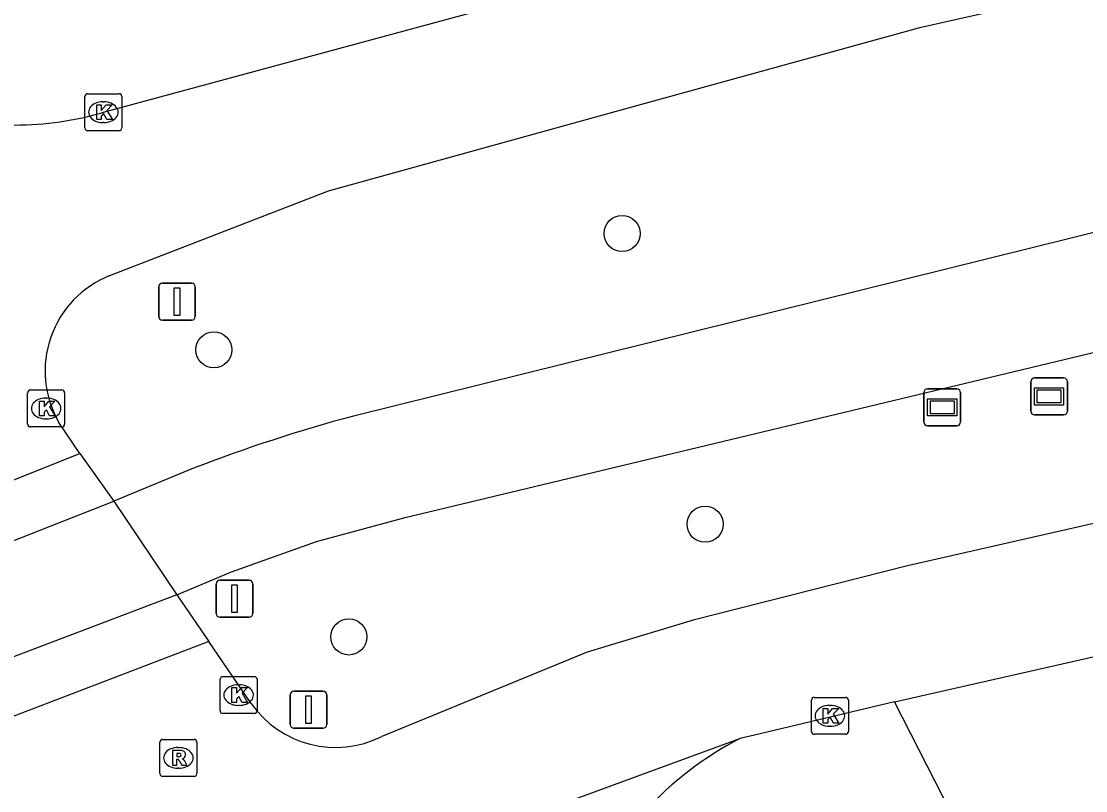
# Model space of a CAD drawing. Extents: x 155275 to 156263, y 382654 to 383635.
# Drawn here: x 155749.95 to 155778.75, y 383164.09 to 383184.9 of the extents above; entities that cross this region are included whole.
import ezdxf

# ---------------------------------------------------------------- set-up
doc = ezdxf.new("R2010")
doc.units = 0
for name, color, linetype in [('IMGEO_Boom', 7, 'Continuous'), ('IMGEO_Fietspad_gesloten', 7, 'Continuous'), ('IMGEO_Kolk', 7, 'Continuous'), ('IMGEO_Rijbaan_lokaal_gesloten', 7, 'Continuous'), ('IMGEO_Rioolput', 7, 'Continuous'), ('IMGEO_Verkeersbordpaal', 7, 'Continuous'), ('IMGEO_Verklikker', 7, 'Continuous'), ('IMGEO_Voetpad_open', 7, 'Continuous')]:
    doc.layers.add(name, color=color, linetype=linetype)

msp = doc.modelspace()

# ---------------------------------------------------------------- linework, layer by layer
at = {"layer": 'IMGEO_Boom'}
for centre in [(155766.209, 383179.161), (155755.163, 383176.015), (155768.455, 383171.3), (155758.814, 383168.252)]:
    msp.add_circle(centre, 0.489, dxfattribs=at)
at = {"layer": 'IMGEO_Fietspad_gesloten'}
for points in [[(155807.023, 383186.593), (155784.144, 383180.465), (155758.942, 383174.226)], [(155754.161, 383169.392), (155755.638, 383170.009), (155757.938, 383170.83), (155760.337, 383171.486), (155780.808, 383176.389), (155803.789, 383182.688), (155808.796, 383183.946)], [(155754.615, 383172.817), (155752.458, 383171.919)], [(155752.458, 383171.919), (155754.161, 383169.392)]]:
    msp.add_lwpolyline(points, dxfattribs=at)
msp.add_arc((155770.47, 383131.476), 44.277, 105.0912, 110.9824, dxfattribs=at)
at = {"layer": 'IMGEO_Kolk'}
for p, q in [((155751.672, 383182.016), (155751.672, 383182.868)), ((155751.747, 383182.942), (155752.599, 383182.942)), ((155752.16, 383182.722), (155752.185, 383182.722)), ((155752.673, 383182.868), (155752.673, 383182.016)), ((155752.183, 383182.162), (155752.158, 383182.162)), ((155752.599, 383181.942), (155751.747, 383181.942)), ((155750.199, 383174.93), (155751.051, 383174.93)), ((155750.124, 383174.004), (155750.124, 383174.856)), ((155750.612, 383174.71), (155750.637, 383174.71)), ((155751.125, 383174.856), (155751.125, 383174.004)), ((155750.635, 383174.15), (155750.61, 383174.15)), ((155751.051, 383173.93), (155750.199, 383173.93)), ((155755.407, 383167.18), (155756.259, 383167.18)), ((155755.332, 383166.254), (155755.332, 383167.106)), ((155755.82, 383166.96), (155755.845, 383166.96)), ((155756.333, 383167.106), (155756.333, 383166.254)), ((155771.407, 383166.618), (155772.259, 383166.618)), ((155755.843, 383166.4), (155755.818, 383166.4)), ((155771.332, 383165.692), (155771.332, 383166.544)), ((155771.82, 383166.398), (155771.845, 383166.398)), ((155772.333, 383166.544), (155772.333, 383165.692)), ((155756.259, 383166.18), (155755.407, 383166.18)), ((155771.843, 383165.838), (155771.818, 383165.838)), ((155772.259, 383165.618), (155771.407, 383165.618))]:
    msp.add_line(p, q, dxfattribs=at)
for points in [[(155751.672, 383182.016), (155751.672, 383182.868)], [(155751.747, 383182.942), (155752.599, 383182.942)], [(155752.673, 383182.868), (155752.673, 383182.016)], [(155751.993, 383182.642), (155752.116, 383182.642), (155752.116, 383182.491), (155752.246, 383182.642), (155752.41, 383182.642), (155752.264, 383182.491), (155752.417, 383182.242), (155752.265, 383182.242), (155752.18, 383182.406), (155752.116, 383182.339), (155752.116, 383182.242), (155751.993, 383182.242), (155751.993, 383182.642)], [(155752.599, 383181.942), (155751.747, 383181.942)], [(155750.199, 383174.93), (155751.051, 383174.93)], [(155750.124, 383174.004), (155750.124, 383174.856)], [(155750.445, 383174.63), (155750.568, 383174.63), (155750.568, 383174.479), (155750.698, 383174.63), (155750.862, 383174.63), (155750.716, 383174.479), (155750.869, 383174.23), (155750.717, 383174.23), (155750.632, 383174.394), (155750.568, 383174.327), (155750.568, 383174.23), (155750.445, 383174.23), (155750.445, 383174.63)], [(155751.125, 383174.856), (155751.125, 383174.004)], [(155751.051, 383173.93), (155750.199, 383173.93)], [(155755.407, 383167.18), (155756.259, 383167.18)], [(155755.332, 383166.254), (155755.332, 383167.106)], [(155755.653, 383166.88), (155755.776, 383166.88), (155755.776, 383166.729), (155755.906, 383166.88), (155756.07, 383166.88), (155755.924, 383166.729), (155756.077, 383166.48), (155755.925, 383166.48), (155755.84, 383166.644), (155755.776, 383166.577), (155755.776, 383166.48), (155755.653, 383166.48), (155755.653, 383166.88)], [(155756.333, 383167.106), (155756.333, 383166.254)], [(155771.407, 383166.618), (155772.259, 383166.618)], [(155771.332, 383165.692), (155771.332, 383166.544)], [(155771.653, 383166.318), (155771.776, 383166.318), (155771.776, 383166.167), (155771.906, 383166.318), (155772.07, 383166.318), (155771.924, 383166.167), (155772.077, 383165.918), (155771.925, 383165.918), (155771.84, 383166.082), (155771.776, 383166.015), (155771.776, 383165.918), (155771.653, 383165.918), (155771.653, 383166.318)], [(155772.333, 383166.544), (155772.333, 383165.692)], [(155756.259, 383166.18), (155755.407, 383166.18)], [(155772.259, 383165.618), (155771.407, 383165.618)]]:
    msp.add_lwpolyline(points, dxfattribs=at)
for centre, start, end in [((155751.749, 383182.866), 91.552, 178.448), ((155751.749, 383182.866), 91.552, 178.448), ((155752.597, 383182.866), 1.552, 88.448), ((155752.597, 383182.866), 1.552, 88.448), ((155751.749, 383182.018), 181.552, 268.448), ((155751.749, 383182.018), 181.552, 268.448), ((155752.597, 383182.018), 271.552, 358.448), ((155752.597, 383182.018), 271.552, 358.448), ((155750.201, 383174.854), 91.552, 178.448), ((155750.201, 383174.854), 91.552, 178.448), ((155751.049, 383174.854), 1.552, 88.448), ((155751.049, 383174.854), 1.552, 88.448), ((155750.201, 383174.006), 181.552, 268.448), ((155750.201, 383174.006), 181.552, 268.448), ((155751.049, 383174.006), 271.552, 358.448), ((155751.049, 383174.006), 271.552, 358.448), ((155755.409, 383167.104), 91.552, 178.448), ((155755.409, 383167.104), 91.552, 178.448), ((155756.257, 383167.104), 1.552, 88.448), ((155756.257, 383167.104), 1.552, 88.448), ((155771.409, 383166.542), 91.552, 178.448), ((155771.409, 383166.542), 91.552, 178.448), ((155772.257, 383166.542), 1.552, 88.448), ((155772.257, 383166.542), 1.552, 88.448), ((155755.409, 383166.256), 181.552, 268.448), ((155755.409, 383166.256), 181.552, 268.448), ((155756.257, 383166.256), 271.552, 358.448), ((155756.257, 383166.256), 271.552, 358.448), ((155771.409, 383165.694), 181.552, 268.448), ((155771.409, 383165.694), 181.552, 268.448), ((155772.257, 383165.694), 271.552, 358.448), ((155772.257, 383165.694), 271.552, 358.448)]:
    msp.add_arc(centre, 0.0765, start, end, dxfattribs=at)
for centre, major_axis, ratio, start_param, end_param in [((155752.159, 383182.442), (-0.387, 0.002), 0.722429, 4.712389, 7.853982), ((155752.184, 383182.442), (-0.39, 0.002), 0.717154, 1.570796, 4.712389), ((155750.611, 383174.43), (-0.387, 0.002), 0.722429, 4.712389, 7.853982), ((155750.636, 383174.43), (-0.39, 0.002), 0.717154, 1.570796, 4.712389), ((155755.819, 383166.68), (-0.387, 0.002), 0.722429, 4.712389, 7.853982), ((155755.844, 383166.68), (-0.39, 0.002), 0.717154, 1.570796, 4.712389), ((155771.819, 383166.118), (-0.387, 0.002), 0.722429, 4.712389, 7.853982), ((155771.844, 383166.118), (-0.39, 0.002), 0.717154, 1.570796, 4.712389)]:
    msp.add_ellipse(centre, major_axis=major_axis, ratio=ratio, start_param=start_param, end_param=end_param, dxfattribs=at)
at = {"layer": 'IMGEO_Rijbaan_lokaal_gesloten'}
for points in [[(155752.173, 383182.442), (155761.516, 383184.966), (155770.862, 383187.481), (155778.526, 383189.242), (155786.191, 383190.995)], [(155752.351, 383178.024), (155758.269, 383180.313), (155766.281, 383182.536), (155774.297, 383184.74), (155780.617, 383186.169), (155786.939, 383187.587)], [(155807.855, 383177.879), (155773.936, 383170.173), (155768.128, 383168.704), (155765.261, 383167.836), (155759.704, 383165.561)], [(155773.576, 383166.494), (155808.683, 383174.445)], [(155751.533, 383173.216), (155750.97, 383174.055)], [(155744.751, 383170.506), (155751.533, 383173.216)], [(155751.533, 383173.216), (155752.458, 383171.919)], [(155746.768, 383169.687), (155752.458, 383171.919)], [(155754.161, 383169.392), (155748.833, 383167.37)], [(155754.161, 383169.392), (155755.026, 383168.127)], [(155755.026, 383168.127), (155749.079, 383165.858)], [(155756.173, 383166.452), (155755.026, 383168.127)], [(155773.576, 383166.494), (155769.796, 383165.598), (155769.396, 383165.503)], [(155753.444, 383159.399), (155754.716, 383160.119), (155769.396, 383165.503)]]:
    msp.add_lwpolyline(points, dxfattribs=at)
for centre, radius, start, end in [((155749.999, 383189.62), 7.5, 283.5233, 286.8484), ((155749.811, 383190.355), 8.259, 266.5923, 283.6012), ((155753.368, 383175.445), 2.772, 111.5275, 210.1022), ((155758.454, 383168.048), 2.784, 214.9911, 296.6845), ((155773.572, 383157.393), 9.122, 117.245, 157.988)]:
    msp.add_arc(centre, radius, start, end, dxfattribs=at)
at = {"layer": 'IMGEO_Rioolput'}
for p, q in [((155753.777, 383165.48), (155754.629, 383165.48)), ((155753.702, 383164.554), (155753.702, 383165.406)), ((155754.19, 383165.26), (155754.215, 383165.26)), ((155754.703, 383165.406), (155754.703, 383164.554)), ((155754.213, 383164.7), (155754.188, 383164.7)), ((155754.629, 383164.48), (155753.777, 383164.48))]:
    msp.add_line(p, q, dxfattribs=at)
for points in [[(155753.777, 383165.48), (155754.629, 383165.48)], [(155753.702, 383164.554), (155753.702, 383165.406)], [(155754.291, 383165.178), (155754.039, 383165.18), (155754.039, 383164.78)], [(155754.703, 383165.406), (155754.703, 383164.554)], [(155754.039, 383164.78), (155754.163, 383164.78), (155754.163, 383164.942), (155754.174, 383164.942)], [(155754.217, 383165.099), (155754.163, 383165.099), (155754.163, 383165.018)], [(155754.163, 383165.018), (155754.215, 383165.018)], [(155754.221, 383164.913), (155754.292, 383164.78), (155754.432, 383164.78), (155754.367, 383164.906)], [(155754.629, 383164.48), (155753.777, 383164.48)]]:
    msp.add_lwpolyline(points, dxfattribs=at)
for centre, radius, start, end in [((155753.779, 383165.404), 0.0765, 91.552, 178.448), ((155753.779, 383165.404), 0.0765, 91.552, 178.448), ((155754.627, 383165.404), 0.0765, 1.552, 88.448), ((155754.627, 383165.404), 0.0765, 1.552, 88.448), ((155754.29, 383165.068), 0.109, 350.3612, 89.416), ((155754.173, 383164.889), 0.0533, 26.0293, 88.6989), ((155754.199, 383165.207), 0.19, 274.7715, 282.9687), ((155754.223, 383165.003), 0.0964, 77.0061, 93.1865), ((155754.237, 383165.06), 0.0378, 276.6634, 79.6772), ((155754.288, 383165.068), 0.112, 277.5842, 350.9817), ((155754.272, 383164.853), 0.108, 29.5134, 73.7905), ((155753.779, 383164.556), 0.0765, 181.552, 268.448), ((155753.779, 383164.556), 0.0765, 181.552, 268.448), ((155754.627, 383164.556), 0.0765, 271.552, 358.448), ((155754.627, 383164.556), 0.0765, 271.552, 358.448)]:
    msp.add_arc(centre, radius, start, end, dxfattribs=at)
for centre, major_axis, ratio, start_param, end_param in [((155754.189, 383164.98), (-0.387, 0.002), 0.722429, 4.712389, 7.853982), ((155754.214, 383164.98), (-0.39, 0.002), 0.717154, 1.570796, 4.712389)]:
    msp.add_ellipse(centre, major_axis=major_axis, ratio=ratio, start_param=start_param, end_param=end_param, dxfattribs=at)
at = {"layer": 'IMGEO_Verkeersbordpaal'}
for p, q in [((155753.77, 383177.819), (155754.56, 383177.819)), ((155754.56, 383177.819), (155753.77, 383177.819)), ((155753.67, 383176.919), (155753.67, 383177.719)), ((155753.67, 383177.719), (155753.67, 383176.919)), ((155754.66, 383177.719), (155754.66, 383176.919)), ((155754.66, 383176.919), (155754.66, 383177.719)), ((155754.56, 383176.819), (155753.77, 383176.819)), ((155753.77, 383176.819), (155754.56, 383176.819)), ((155755.327, 383169.784), (155756.117, 383169.784)), ((155756.117, 383169.784), (155755.327, 383169.784)), ((155755.227, 383168.884), (155755.227, 383169.684)), ((155755.227, 383169.684), (155755.227, 383168.884)), ((155756.217, 383169.684), (155756.217, 383168.884)), ((155756.217, 383168.884), (155756.217, 383169.684)), ((155756.117, 383168.784), (155755.327, 383168.784)), ((155755.327, 383168.784), (155756.117, 383168.784)), ((155757.228, 383165.882), (155757.228, 383166.682)), ((155757.228, 383166.682), (155757.228, 383165.882)), ((155757.328, 383166.782), (155758.118, 383166.782)), ((155758.118, 383166.782), (155757.328, 383166.782)), ((155758.218, 383166.682), (155758.218, 383165.882)), ((155758.218, 383165.882), (155758.218, 383166.682)), ((155758.118, 383165.782), (155757.328, 383165.782)), ((155757.328, 383165.782), (155758.118, 383165.782))]:
    msp.add_line(p, q, dxfattribs=at)
for points in [[(155754.09, 383177.694), (155754.24, 383177.694), (155754.24, 383176.944), (155754.09, 383176.944), (155754.09, 383177.694)], [(155755.647, 383169.659), (155755.797, 383169.659), (155755.797, 383168.909), (155755.647, 383168.909), (155755.647, 383169.659)], [(155757.648, 383166.657), (155757.798, 383166.657), (155757.798, 383165.907), (155757.648, 383165.907), (155757.648, 383166.657)]]:
    msp.add_lwpolyline(points, dxfattribs=at)
for centre, start, end in [((155753.77, 383177.719), 90, 180), ((155753.77, 383177.719), 90, 180), ((155754.56, 383177.719), 0, 90), ((155754.56, 383177.719), 360, 90), ((155753.77, 383176.919), 180, 270), ((155753.77, 383176.919), 180, 270), ((155754.56, 383176.919), 270, 0), ((155754.56, 383176.919), 270, 0), ((155755.327, 383169.684), 90, 180), ((155755.327, 383169.684), 90, 180), ((155756.117, 383169.684), 0, 90), ((155756.117, 383169.684), 360, 90), ((155755.327, 383168.884), 180, 270), ((155755.327, 383168.884), 180, 270), ((155756.117, 383168.884), 270, 0), ((155756.117, 383168.884), 270, 0), ((155757.328, 383166.682), 90, 180), ((155757.328, 383166.682), 90, 180), ((155758.118, 383166.682), 0, 90), ((155758.118, 383166.682), 360, 90), ((155757.328, 383165.882), 180, 270), ((155757.328, 383165.882), 180, 270), ((155758.118, 383165.882), 270, 0), ((155758.118, 383165.882), 270, 0)]:
    msp.add_arc(centre, 0.1, start, end, dxfattribs=at)
at = {"layer": 'IMGEO_Verklikker'}
for p, q in [((155777.367, 383175.255), (155778.157, 383175.255)), ((155778.157, 383175.255), (155777.367, 383175.255)), ((155774.475, 383174.963), (155775.265, 383174.963)), ((155775.265, 383174.963), (155774.475, 383174.963)), ((155777.267, 383174.355), (155777.267, 383175.155)), ((155777.267, 383175.155), (155777.267, 383174.355)), ((155778.257, 383175.155), (155778.257, 383174.355)), ((155778.257, 383174.355), (155778.257, 383175.155)), ((155774.375, 383174.063), (155774.375, 383174.863)), ((155774.375, 383174.863), (155774.375, 383174.063)), ((155775.365, 383174.863), (155775.365, 383174.063)), ((155775.365, 383174.063), (155775.365, 383174.863)), ((155778.157, 383174.255), (155777.367, 383174.255)), ((155777.367, 383174.255), (155778.157, 383174.255)), ((155775.265, 383173.963), (155774.475, 383173.963)), ((155774.475, 383173.963), (155775.265, 383173.963))]:
    msp.add_line(p, q, dxfattribs=at)
for points in [[(155777.368, 383174.987), (155778.156, 383174.987), (155778.156, 383174.523), (155777.368, 383174.523), (155777.368, 383174.987)], [(155777.433, 383174.922), (155777.433, 383174.588), (155778.091, 383174.588), (155778.091, 383174.922), (155777.433, 383174.922)], [(155774.476, 383174.695), (155775.264, 383174.695), (155775.264, 383174.231), (155774.476, 383174.231), (155774.476, 383174.695)], [(155774.541, 383174.63), (155774.541, 383174.296), (155775.199, 383174.296), (155775.199, 383174.63), (155774.541, 383174.63)]]:
    msp.add_lwpolyline(points, dxfattribs=at)
for centre, start, end in [((155777.367, 383175.155), 90, 180), ((155777.367, 383175.155), 90, 180), ((155778.157, 383175.155), 0, 90), ((155778.157, 383175.155), 360, 90), ((155774.475, 383174.863), 90, 180), ((155774.475, 383174.863), 90, 180), ((155775.265, 383174.863), 0, 90), ((155775.265, 383174.863), 360, 90), ((155777.367, 383174.355), 180, 270), ((155777.367, 383174.355), 180, 270), ((155778.157, 383174.355), 270, 0), ((155778.157, 383174.355), 270, 0), ((155774.475, 383174.063), 180, 270), ((155774.475, 383174.063), 180, 270), ((155775.265, 383174.063), 270, 0), ((155775.265, 383174.063), 270, 0)]:
    msp.add_arc(centre, 0.1, start, end, dxfattribs=at)
at = {"layer": 'IMGEO_Voetpad_open'}
msp.add_lwpolyline([(155775.548, 383162.648), (155773.576, 383166.494)], dxfattribs=at)

doc.saveas('drawing.dxf')
